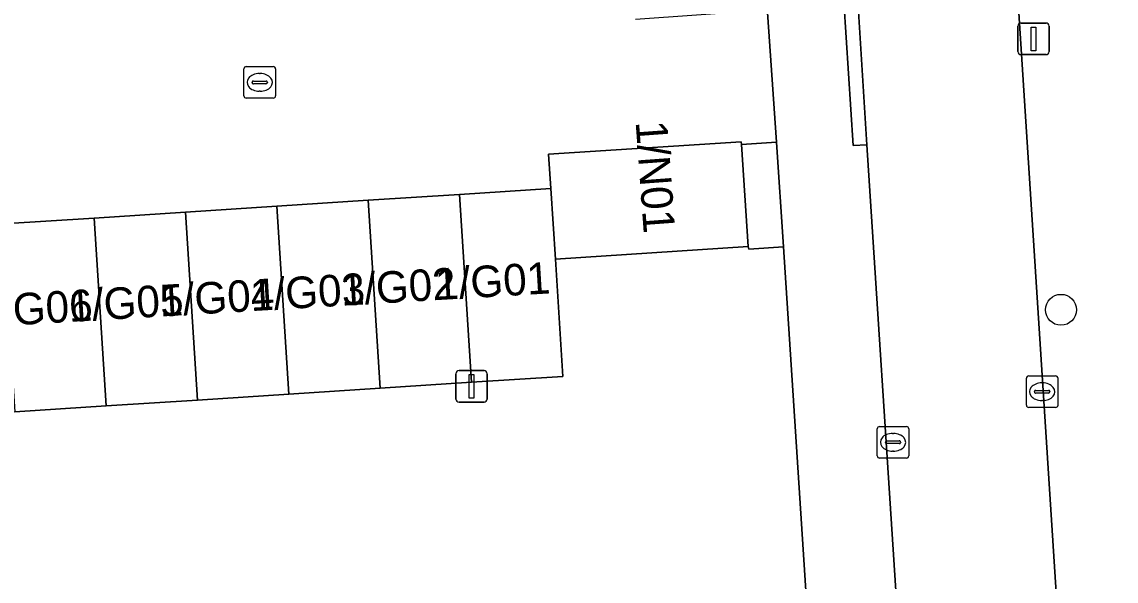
# Model space of a CAD drawing. Extents: x 159680 to 160786, y 387323 to 388340.
# Drawn here: x 160319.95 to 160354.58, y 388058.78 to 388076.5 of the extents above; entities that cross this region are included whole.
import ezdxf

# ---------------------------------------------------------------- set-up
doc = ezdxf.new("R2010")
doc.units = 0
for name, color, linetype in [('IMGEO_Boom', 7, 'Continuous'), ('IMGEO_Erf', 7, 'Continuous'), ('IMGEO_Hek', 7, 'Continuous'), ('IMGEO_Kolk', 7, 'Continuous'), ('IMGEO_Lichtmast', 7, 'Continuous'), ('IMGEO_Pand', 7, 'Continuous'), ('IMGEO_Pand_nummerreeks', 7, 'Continuous'), ('IMGEO_Rijbaan_lokaal_open', 7, 'Continuous'), ('IMGEO_Voetpad_open', 7, 'Continuous')]:
    doc.layers.add(name, color=color, linetype=linetype)

msp = doc.modelspace()

# ---------------------------------------------------------------- linework, layer by layer
at = {"layer": 'IMGEO_Boom'}
msp.add_circle((160352.84, 388067.377), 0.489, dxfattribs=at)
at = {"layer": 'IMGEO_Erf'}
msp.add_lwpolyline([(160345.247, 388051.01), (160344.051, 388069.366), (160342.956, 388069.292), (160342.935, 388069.379), (160336.833, 388068.983), (160337.074, 388065.268), (160334.182, 388065.08), (160331.291, 388064.893), (160328.4, 388064.705), (160325.509, 388064.517), (160322.619, 388064.33), (160319.728, 388064.142), (160316.837, 388063.955), (160313.947, 388063.767), (160311.056, 388063.579), (160308.165, 388063.392), (160305.275, 388063.204), (160302.384, 388063.017), (160299.494, 388062.829), (160299.486, 388062.953), (160261.729, 388060.499), (160262.203, 388050.335)], dxfattribs=at)
at = {"layer": 'IMGEO_Hek'}
msp.add_lwpolyline([(160345.247, 388051.01), (160344.051, 388069.366)], dxfattribs=at)
at = {"layer": 'IMGEO_Kolk'}
for p, q in [((160327.05, 388075.08), (160327.902, 388075.08)), ((160326.975, 388074.154), (160326.975, 388075.006)), ((160327.463, 388074.86), (160327.488, 388074.86)), ((160327.976, 388075.006), (160327.976, 388074.154)), ((160327.234, 388074.574), (160327.234, 388074.586)), ((160327.672, 388074.537), (160327.274, 388074.537)), ((160327.277, 388074.623), (160327.675, 388074.623)), ((160327.718, 388074.586), (160327.718, 388074.574)), ((160327.902, 388074.08), (160327.05, 388074.08)), ((160327.486, 388074.3), (160327.461, 388074.3)), ((160351.744, 388064.356), (160351.744, 388065.208)), ((160351.819, 388065.282), (160352.671, 388065.282)), ((160352.232, 388065.062), (160352.257, 388065.062)), ((160352.745, 388065.208), (160352.745, 388064.356)), ((160352.003, 388064.776), (160352.003, 388064.788)), ((160352.441, 388064.739), (160352.043, 388064.739)), ((160352.046, 388064.825), (160352.444, 388064.825)), ((160352.487, 388064.788), (160352.487, 388064.776)), ((160352.671, 388064.282), (160351.819, 388064.282)), ((160352.255, 388064.502), (160352.23, 388064.502)), ((160347.022, 388062.754), (160347.022, 388063.606)), ((160347.097, 388063.68), (160347.949, 388063.68)), ((160348.023, 388063.606), (160348.023, 388062.754)), ((160347.51, 388063.46), (160347.535, 388063.46)), ((160347.281, 388063.174), (160347.281, 388063.186)), ((160347.719, 388063.137), (160347.321, 388063.137)), ((160347.324, 388063.223), (160347.722, 388063.223)), ((160347.533, 388062.9), (160347.508, 388062.9)), ((160347.765, 388063.186), (160347.765, 388063.174)), ((160347.949, 388062.68), (160347.097, 388062.68))]:
    msp.add_line(p, q, dxfattribs=at)
for points in [[(160327.05, 388075.08), (160327.902, 388075.08)], [(160326.975, 388074.154), (160326.975, 388075.006)], [(160327.976, 388075.006), (160327.976, 388074.154)], [(160327.902, 388074.08), (160327.05, 388074.08)], [(160351.744, 388064.356), (160351.744, 388065.208)], [(160351.819, 388065.282), (160352.671, 388065.282)], [(160352.745, 388065.208), (160352.745, 388064.356)], [(160352.671, 388064.282), (160351.819, 388064.282)], [(160347.022, 388062.754), (160347.022, 388063.606)], [(160347.097, 388063.68), (160347.949, 388063.68)], [(160348.023, 388063.606), (160348.023, 388062.754)], [(160347.949, 388062.68), (160347.097, 388062.68)]]:
    msp.add_lwpolyline(points, dxfattribs=at)
for centre, radius, start, end in [((160327.052, 388075.004), 0.0765, 91.552, 178.448), ((160327.052, 388075.004), 0.0765, 91.552, 178.448), ((160327.9, 388075.004), 0.0765, 1.552, 88.448), ((160327.9, 388075.004), 0.0765, 1.552, 88.448), ((160327.274, 388074.583), 0.0403, 85.8775, 175.7526), ((160327.271, 388074.573), 0.0366, 178.938, 274.7102), ((160327.675, 388074.58), 0.043, 264.8664, 352.4533), ((160327.679, 388074.585), 0.0386, 1.7309, 96.639), ((160327.052, 388074.156), 0.0765, 181.552, 268.448), ((160327.052, 388074.156), 0.0765, 181.552, 268.448), ((160327.9, 388074.156), 0.0765, 271.552, 358.448), ((160327.9, 388074.156), 0.0765, 271.552, 358.448), ((160351.821, 388065.206), 0.0765, 91.552, 178.448), ((160351.821, 388065.206), 0.0765, 91.552, 178.448), ((160352.669, 388065.206), 0.0765, 1.552, 88.448), ((160352.669, 388065.206), 0.0765, 1.552, 88.448), ((160352.043, 388064.785), 0.0403, 85.8775, 175.7526), ((160352.04, 388064.775), 0.0366, 178.938, 274.7102), ((160352.444, 388064.782), 0.043, 264.8664, 352.4533), ((160352.448, 388064.787), 0.0386, 1.7309, 96.639), ((160351.821, 388064.358), 0.0765, 181.552, 268.448), ((160351.821, 388064.358), 0.0765, 181.552, 268.448), ((160352.669, 388064.358), 0.0765, 271.552, 358.448), ((160352.669, 388064.358), 0.0765, 271.552, 358.448), ((160347.099, 388063.604), 0.0765, 91.552, 178.448), ((160347.099, 388063.604), 0.0765, 91.552, 178.448), ((160347.947, 388063.604), 0.0765, 1.552, 88.448), ((160347.947, 388063.604), 0.0765, 1.552, 88.448), ((160347.321, 388063.183), 0.0403, 85.8775, 175.7526), ((160347.318, 388063.173), 0.0366, 178.938, 274.7102), ((160347.722, 388063.18), 0.043, 264.8664, 352.4533), ((160347.726, 388063.185), 0.0386, 1.7309, 96.639), ((160347.099, 388062.756), 0.0765, 181.552, 268.448), ((160347.099, 388062.756), 0.0765, 181.552, 268.448), ((160347.947, 388062.756), 0.0765, 271.552, 358.448), ((160347.947, 388062.756), 0.0765, 271.552, 358.448)]:
    msp.add_arc(centre, radius, start, end, dxfattribs=at)
for centre, major_axis, ratio, start_param, end_param in [((160327.462, 388074.58), (-0.387, 0.002), 0.722429, 4.712389, 7.853982), ((160327.487, 388074.58), (-0.39, 0.002), 0.717154, 1.570796, 4.712389), ((160352.231, 388064.782), (-0.387, 0.002), 0.722429, 4.712389, 7.853982), ((160352.256, 388064.782), (-0.39, 0.002), 0.717154, 1.570796, 4.712389), ((160347.509, 388063.18), (-0.387, 0.002), 0.722429, 4.712389, 7.853982), ((160347.534, 388063.18), (-0.39, 0.002), 0.717154, 1.570796, 4.712389)]:
    msp.add_ellipse(centre, major_axis=major_axis, ratio=ratio, start_param=start_param, end_param=end_param, dxfattribs=at)
at = {"layer": 'IMGEO_Lichtmast'}
for p, q in [((160351.577, 388076.459), (160352.367, 388076.459)), ((160352.367, 388076.459), (160351.577, 388076.459)), ((160351.477, 388075.559), (160351.477, 388076.359)), ((160351.477, 388076.359), (160351.477, 388075.559)), ((160352.467, 388076.359), (160352.467, 388075.559)), ((160352.467, 388075.559), (160352.467, 388076.359)), ((160352.367, 388075.459), (160351.577, 388075.459)), ((160351.577, 388075.459), (160352.367, 388075.459)), ((160333.685, 388064.551), (160333.685, 388065.351)), ((160333.685, 388065.351), (160333.685, 388064.551)), ((160333.785, 388065.451), (160334.575, 388065.451)), ((160334.575, 388065.451), (160333.785, 388065.451)), ((160334.675, 388065.351), (160334.675, 388064.551)), ((160334.675, 388064.551), (160334.675, 388065.351)), ((160334.575, 388064.451), (160333.785, 388064.451)), ((160333.785, 388064.451), (160334.575, 388064.451))]:
    msp.add_line(p, q, dxfattribs=at)
for points in [[(160351.897, 388076.334), (160352.047, 388076.334), (160352.047, 388075.584), (160351.897, 388075.584), (160351.897, 388076.334)], [(160334.105, 388065.326), (160334.255, 388065.326), (160334.255, 388064.576), (160334.105, 388064.576), (160334.105, 388065.326)]]:
    msp.add_lwpolyline(points, dxfattribs=at)
for centre, start, end in [((160351.577, 388076.359), 90, 180), ((160351.577, 388076.359), 90, 180), ((160352.367, 388076.359), 0, 90), ((160352.367, 388076.359), 360, 90), ((160351.577, 388075.559), 180, 270), ((160351.577, 388075.559), 180, 270), ((160352.367, 388075.559), 270, 0), ((160352.367, 388075.559), 270, 0), ((160333.785, 388065.351), 90, 180), ((160333.785, 388065.351), 90, 180), ((160334.575, 388065.351), 0, 90), ((160334.575, 388065.351), 360, 90), ((160333.785, 388064.551), 180, 270), ((160333.785, 388064.551), 180, 270), ((160334.575, 388064.551), 270, 0), ((160334.575, 388064.551), 270, 0)]:
    msp.add_arc(centre, 0.1, start, end, dxfattribs=at)
at = {"layer": 'IMGEO_Pand'}
for points in [[(160336.833, 388068.983), (160342.935, 388069.379), (160342.725, 388072.61), (160342.719, 388072.7), (160336.615, 388072.304), (160336.686, 388071.221)], [(160336.686, 388071.221), (160333.795, 388071.033), (160334.182, 388065.08), (160337.074, 388065.268), (160336.833, 388068.983)], [(160330.905, 388070.846), (160331.291, 388064.893), (160334.182, 388065.08), (160333.795, 388071.033)], [(160325.123, 388070.471), (160325.509, 388064.517), (160328.4, 388064.705), (160328.014, 388070.658)], [(160328.014, 388070.658), (160328.4, 388064.705), (160331.291, 388064.893), (160330.905, 388070.846)], [(160319.342, 388070.096), (160319.728, 388064.142), (160322.619, 388064.33), (160322.233, 388070.283)], [(160322.233, 388070.283), (160322.619, 388064.33), (160325.509, 388064.517), (160325.123, 388070.471)]]:
    msp.add_lwpolyline(points, close=True, dxfattribs=at)
at = {"layer": 'IMGEO_Rijbaan_lokaal_open'}
msp.add_lwpolyline([(160347.63, 388058.162), (160352.685, 388058.42), (160351.366, 388078.927), (160351.221, 388081.202), (160349.405, 388108.263), (160344.486, 388107.928), (160346.407, 388077.164), (160346.697, 388072.604)], close=True, dxfattribs=at)
msp.add_lwpolyline([(160319.342, 388070.096), (160322.233, 388070.283), (160325.123, 388070.471), (160328.014, 388070.658), (160330.905, 388070.846), (160333.795, 388071.033), (160336.686, 388071.221), (160336.615, 388072.304), (160342.719, 388072.7), (160342.725, 388072.61), (160343.833, 388072.688), (160343.554, 388076.791), (160343.384, 388076.781), (160343.378, 388076.862), (160339.372, 388076.57)], dxfattribs=at)
at = {"layer": 'IMGEO_Voetpad_open'}
for points in [[(160337.56, 388167.763), (160338.24, 388156.847), (160338.477, 388153.697), (160340.021, 388130.778), (160340.038, 388130.528), (160340.123, 388129.161), (160342.749, 388087.181), (160342.783, 388085.715), (160343.168, 388079.685), (160343.378, 388076.862), (160343.384, 388076.781), (160343.554, 388076.791), (160343.833, 388072.688), (160344.051, 388069.366), (160345.247, 388051.01)], [(160347.63, 388058.162), (160346.697, 388072.604), (160346.258, 388072.58), (160345.967, 388077.145), (160346.407, 388077.164), (160344.486, 388107.928), (160344.181, 388112.734)], [(160352.368, 388081.105), (160352.5, 388078.999), (160351.366, 388078.927), (160352.685, 388058.42), (160352.996, 388053.6), (160353.477, 388046.186), (160353.628, 388043.214), (160358.595, 388043.68)]]:
    msp.add_lwpolyline(points, dxfattribs=at)
for points in [[(160346.697, 388072.604), (160346.407, 388077.164), (160345.967, 388077.145), (160346.258, 388072.58)], [(160342.956, 388069.292), (160344.051, 388069.366), (160343.833, 388072.688), (160342.725, 388072.61), (160342.935, 388069.379)]]:
    msp.add_lwpolyline(points, close=True, dxfattribs=at)

# ---------------------------------------------------------------- texts
at = {"layer": 'IMGEO_Pand_nummerreeks'}
for s, rotation, p in [('1/N01', 274.1909, (160339.373, 388073.332)), ('1/G01', 3.4028, (160333.059, 388067.682)), ('1/G03', 3.4028, (160327.199, 388067.333)), ('1/G02', 3.4028, (160330.068, 388067.504)), ('1/G05', 3.4028, (160321.449, 388066.991)), ('1/G04', 3.4028, (160324.324, 388067.162)), ('1/G06', 3.4028, (160318.574, 388066.82))]:
    msp.add_text(s, height=1, rotation=rotation, dxfattribs=at).set_placement(p)

doc.saveas('drawing.dxf')
